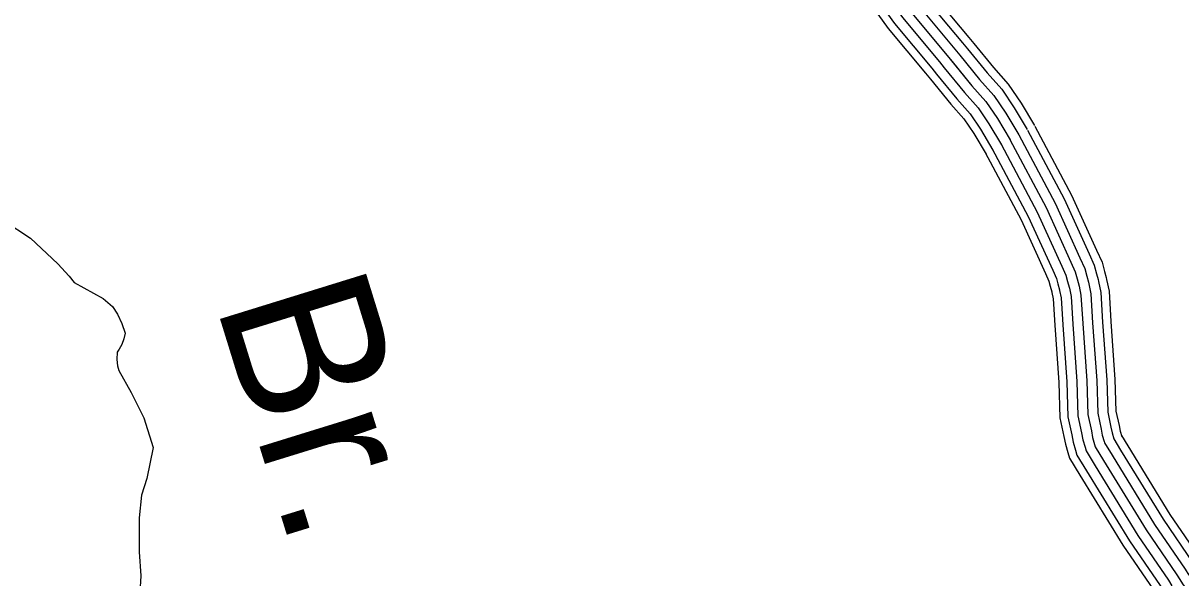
# Model space of a CAD drawing. Extents: x 1551132 to 1791609, y 378168 to 563823.
# Drawn here: x 1596039 to 1599635, y 471147 to 472870 of the extents above; entities that cross this region are included whole.
import ezdxf

# ---------------------------------------------------------------- set-up
doc = ezdxf.new("R2010")
doc.units = 0
for name, color, linetype in [('DESIGN - DRAINAGE - Bridges and Cross Drains Size Text', 7, 'Continuous'), ('DESIGN - TRANSPORTATION - Text', 7, 'Continuous'), ('SURVEY - PROPERTY - Owners', 7, 'Continuous'), ('SURVEY - TRANSPORTATION - Roads', 7, 'Continuous')]:
    doc.layers.add(name, color=color, linetype=linetype)

msp = doc.modelspace()

# ---------------------------------------------------------------- linework, layer by layer
at = {"layer": 'DESIGN - TRANSPORTATION - Text'}
msp.add_lwpolyline([(1595980.188, 472255.363), (1596061.444, 472202.037), (1596146.317, 472122.626), (1596181.766, 472084.025), (1596197.474, 472063.758), (1596286.788, 472014.315), (1596316.446, 471989.823), (1596332.096, 471965.547), (1596345.679, 471937.305), (1596355.237, 471907.121), (1596350.97, 471889.17), (1596344.704, 471871.245), (1596336.487, 471857.361), (1596330.337, 471847.444), (1596330.012, 471825.427), (1596331.712, 471805.377), (1596335.512, 471791.301), (1596374.511, 471722.616), (1596413.369, 471643.914), (1596442.01, 471551.362), (1596422.577, 471455.559), (1596405.802, 471403.758), (1596398.76, 471333.789), (1596399.185, 471227.662), (1596404.085, 471153.501), (1596401.319, 471101.483)], dxfattribs=at)
at = {"layer": 'SURVEY - PROPERTY - Owners'}
for points in [[(1598794.03, 472906.598), (1598908.711, 472769.412), (1598985.8, 472674.609), (1599029.333, 472626.166), (1599064.832, 472573.782), (1599104.214, 472507.355)], [(1599103.673, 472508.272), (1599216.103, 472296.791), (1599292.976, 472127.753), (1599306.776, 472097.561), (1599312.626, 472075.46), (1599318.467, 472053.36), (1599324.267, 472025.243), (1599329.617, 471936.974), (1599342.308, 471758.427), (1599345.533, 471654.133), (1599356.591, 471603.14), (1599360.316, 471582.681), (1599368.824, 471553.697), (1599394.548, 471511.379), (1599527.179, 471295.774), (1599622.301, 471156.662), (1599641.584, 471125.569), (1599652.026, 471112.311), (1599669.992, 471104.152), (1599703.883, 471100.452), (1599770.064, 471092.877)]]:
    msp.add_lwpolyline(points, dxfattribs=at)
at = {"layer": 'SURVEY - TRANSPORTATION - Roads'}
for points in [[(1598638.242, 473179.122), (1598638.592, 473172.364), (1598642.434, 473105.804), (1598659.783, 473040.51), (1598669.791, 473007.384), (1598680.941, 472970.483), (1598701.199, 472928.974), (1598745.098, 472868.464), (1598860.87, 472729.969), (1598875.77, 472711.652)], [(1598669.2, 473180.73), (1598669.55, 473174.055), (1598673.2, 473110.729), (1598689.608, 473048.977), (1598699.466, 473016.351), (1598709.899, 472981.842), (1598727.873, 472944.999), (1598769.564, 472887.531), (1598884.795, 472749.686), (1598899.819, 472731.211)], [(1598700.158, 473182.339), (1598700.499, 473175.755), (1598703.966, 473115.654), (1598719.432, 473057.444), (1598729.14, 473025.318), (1598738.848, 472993.192), (1598754.548, 472961.016), (1598794.03, 472906.598), (1598908.711, 472769.412), (1598923.869, 472750.769)], [(1598731.115, 473183.947), (1598731.448, 473177.455), (1598734.732, 473120.579), (1598749.256, 473065.911), (1598758.814, 473034.285), (1598767.797, 473004.543), (1598781.222, 472977.034), (1598818.496, 472925.666), (1598932.627, 472789.137), (1598947.918, 472770.328)], [(1598762.073, 473185.556), (1598762.406, 473179.147), (1598765.498, 473125.504), (1598779.081, 473074.378), (1598788.489, 473043.252), (1598796.755, 473015.901), (1598807.897, 472993.059), (1598842.962, 472944.733), (1598956.551, 472808.854), (1598971.968, 472789.887)], [(1598787.755, 473186.889), (1598788.08, 473180.556), (1598791.022, 473129.588), (1598803.822, 473081.403), (1598820.771, 473025.318), (1598830.029, 473006.351), (1598863.254, 472960.55), (1598976.392, 472825.213), (1598991.925, 472806.113)], [(1598613.56, 473177.847), (1598613.918, 473171.014), (1598617.901, 473101.878), (1598636.001, 473033.76), (1598646.134, 473000.234), (1598657.858, 472961.433), (1598679.924, 472916.199), (1598725.59, 472853.264), (1598841.804, 472714.243), (1598856.587, 472696.06)], [(1598794.03, 472906.598), (1598908.711, 472769.412), (1598985.8, 472674.609), (1599029.333, 472626.166), (1599064.832, 472573.782), (1599104.214, 472507.355)], [(1598971.951, 472789.904), (1599032.933, 472714.919), (1599078.282, 472664.459), (1599117.206, 472607.016), (1599157.546, 472538.972)], [(1598991.9, 472806.129), (1599052.491, 472731.636), (1599098.581, 472680.343), (1599138.93, 472620.8), (1599179.663, 472552.089)], [(1598923.852, 472750.786), (1598985.8, 472674.609), (1599029.333, 472626.166), (1599064.832, 472573.782), (1599104.214, 472507.355)], [(1598947.901, 472770.345), (1599009.367, 472694.76), (1599053.807, 472645.308), (1599091.023, 472590.399), (1599130.88, 472523.164)], [(1598875.753, 472711.668), (1598938.668, 472634.3), (1598980.384, 472587.874), (1599012.458, 472540.547), (1599050.882, 472475.737)], [(1598899.803, 472731.227), (1598962.234, 472654.459), (1599004.858, 472607.024), (1599038.641, 472557.165), (1599077.548, 472491.546)], [(1598856.579, 472696.068), (1598919.877, 472618.233), (1598960.876, 472572.607), (1598991.575, 472527.297), (1599029.624, 472463.129)], [(1599158.413, 472537.381), (1599271.744, 472324.2), (1599349.392, 472153.471), (1599365.358, 472118.528), (1599372.558, 472091.319), (1599377.358, 472073.194)], [(1599181.121, 472549.448), (1599294.826, 472335.576), (1599372.791, 472164.146), (1599389.657, 472127.229), (1599397.424, 472097.894), (1599402.215, 472079.769)], [(1599103.673, 472508.272), (1599216.103, 472296.791), (1599292.976, 472127.753), (1599306.776, 472097.561), (1599312.626, 472075.46), (1599318.467, 472053.36), (1599324.267, 472025.243), (1599329.617, 471936.974), (1599342.308, 471758.427), (1599345.533, 471654.133), (1599356.591, 471603.14), (1599360.316, 471582.681), (1599368.824, 471553.697), (1599394.548, 471511.379), (1599527.179, 471295.774), (1599622.301, 471156.662), (1599641.584, 471125.569), (1599652.026, 471112.311), (1599669.992, 471104.152), (1599703.883, 471100.452), (1600071.382, 471054.551)], [(1599103.673, 472508.272), (1599216.103, 472296.791), (1599292.976, 472127.753), (1599306.776, 472097.561), (1599312.626, 472075.46), (1599317.417, 472057.343)], [(1599131.047, 472522.822), (1599243.928, 472310.5), (1599321.184, 472140.612), (1599336.067, 472108.045), (1599342.592, 472083.394), (1599347.383, 472065.269)], [(1599027.108, 472467.562), (1599138.28, 472258.448), (1599214.078, 472091.778), (1599224.836, 472068.227), (1599228.794, 472053.277), (1599233.586, 472035.168)], [(1599048.932, 472479.162), (1599160.463, 472269.382), (1599236.561, 472102.036), (1599248.194, 472076.594), (1599252.694, 472059.602), (1599257.477, 472041.493)], [(1599076.298, 472493.721), (1599188.279, 472283.082), (1599264.769, 472114.895), (1599277.485, 472087.077), (1599282.66, 472067.527), (1599287.451, 472049.418)], [(1599347.375, 472065.294), (1599348.658, 472060.46), (1599355.075, 472029.334), (1599360.55, 471939.007), (1599373.274, 471760.002), (1599376.432, 471657.925), (1599386.999, 471609.207), (1599390.524, 471589.848), (1599396.373, 471569.906)], [(1599377.349, 472073.219), (1599378.841, 472067.56), (1599385.882, 472033.426), (1599391.482, 471941.049), (1599404.24, 471761.586), (1599407.323, 471661.725), (1599417.398, 471615.265), (1599420.723, 471597.006), (1599426.123, 471578.639)], [(1599402.207, 472079.794), (1599403.882, 472073.452), (1599411.44, 472036.818), (1599417.14, 471942.74), (1599429.923, 471762.894), (1599432.956, 471664.875), (1599442.622, 471620.299), (1599445.781, 471602.957), (1599450.789, 471585.89)], [(1599233.578, 472035.176), (1599234.028, 472033.493), (1599238.086, 472013.801), (1599243.086, 471931.273), (1599255.685, 471754.01), (1599259.102, 471643.516), (1599271.543, 471586.181), (1599275.826, 471562.639), (1599283.434, 471536.738)], [(1599257.469, 472041.501), (1599258.094, 472039.16), (1599262.652, 472017.059), (1599267.752, 471932.898), (1599280.376, 471755.269), (1599283.743, 471646.541), (1599295.784, 471591.015), (1599299.909, 471568.356), (1599307.142, 471543.705)], [(1599287.443, 472049.426), (1599288.276, 472046.26), (1599293.46, 472021.151), (1599298.684, 471934.94), (1599311.342, 471756.852), (1599314.634, 471650.341), (1599326.183, 471597.073), (1599330.108, 471575.514), (1599336.892, 471552.439)], [(1599317.409, 472057.36), (1599318.467, 472053.36), (1599324.267, 472025.243), (1599329.617, 471936.974), (1599342.308, 471758.427), (1599345.533, 471654.133), (1599356.591, 471603.14), (1599360.316, 471582.681), (1599366.632, 471561.172)], [(1599366.624, 471561.189), (1599368.824, 471553.697), (1599394.548, 471511.379), (1599527.179, 471295.774), (1599622.301, 471156.662), (1599633.376, 471138.803)], [(1599396.365, 471569.922), (1599397.423, 471566.331), (1599420.998, 471527.555), (1599553.186, 471312.657), (1599648.284, 471173.587), (1599659.717, 471155.145)], [(1599426.023, 471578.964), (1599447.439, 471543.73), (1599579.202, 471329.533), (1599674.258, 471190.513), (1599686.066, 471171.479)], [(1599449.747, 471589.44), (1599469.38, 471557.147), (1599600.777, 471343.542), (1599695.816, 471204.555), (1599707.916, 471185.038)], [(1599283.426, 471536.755), (1599288.826, 471518.363), (1599320.567, 471466.136), (1599454.414, 471248.556), (1599549.628, 471109.311), (1599559.686, 471093.102)], [(1599307.134, 471543.722), (1599311.625, 471528.43), (1599341.658, 471479.028), (1599475.155, 471262.014), (1599570.344, 471122.811), (1599580.686, 471106.127)], [(1599336.883, 471552.455), (1599340.225, 471541.063), (1599368.099, 471495.204), (1599501.171, 471278.89), (1599596.318, 471139.736), (1599607.035, 471122.461)]]:
    msp.add_lwpolyline(points, dxfattribs=at)

# ---------------------------------------------------------------- texts
at = {"layer": 'DESIGN - DRAINAGE - Bridges and Cross Drains Size Text'}
msp.add_text('Br.', height=475.0101, rotation=287.195019, dxfattribs=at).set_placement((1596634.747, 472000.815))

doc.saveas('drawing.dxf')
